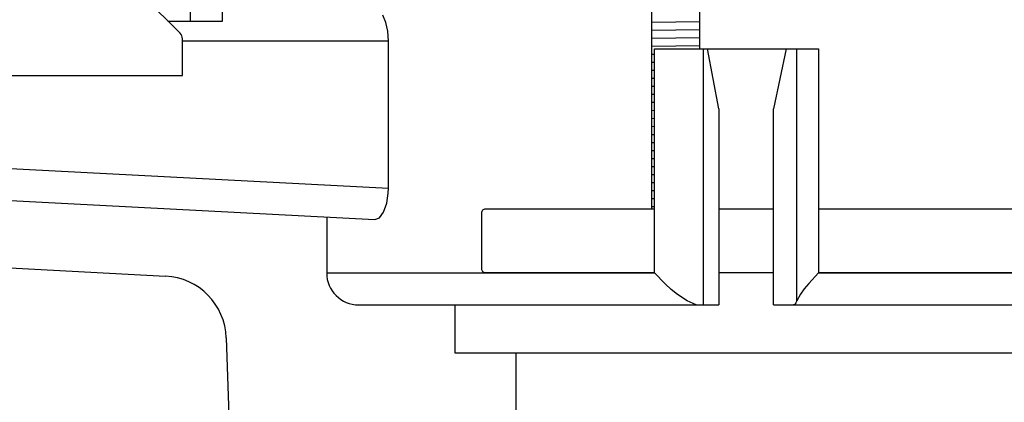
# Model space of a CAD drawing. Extents: x -169 to 2224, y 0 to 2796.
# Tile 366 of 530: x 1795.49 to 1799.33, y 969.82 to 971.31. Entities that reach past the tile are written whole.
import ezdxf

# ---------------------------------------------------------------- set-up
doc = ezdxf.new("R2010")
doc.units = 0
doc.header["$MEASUREMENT"] = 0
doc.header["$PDSIZE"] = 1
doc.layers.get('DEFPOINTS').update_dxf_attribs({"linetype": 'CONTINUOUS'})
for name, color, linetype in [('DIM', 3, 'CONTINUOUS'), ('JACK-SCREW', 2, 'CONTINUOUS'), ('SPILL-BUCKET', 1, 'CONTINUOUS')]:
    doc.layers.add(name, color=color, linetype=linetype)
doc.styles.add('SIMPLEX', font='simplex')
doc.dimstyles.new('DIM64', dxfattribs={"dimscale": 64, "dimtxt": 0.09375, "dimasz": 0.09375, "dimexe": 0.0625, "dimexo": 0.0625, "dimgap": 0.046875, "dimtad": 1, "dimdec": 4, "dimzin": 3, "dimdsep": 46, "dimlunit": 4, "dimtxsty": 'SIMPLEX', "dimcen": 0, "dimclrd": 256, "dimclre": 256, "dimclrt": 256, "dimadec": 0, "dimazin": 0, "dimtfac": 1, "dimtdec": 4, "dimtmove": 0, "dimatfit": 3, "dimfxl": 1, "dimfrac": 2, "dimtolj": 1, "dimtzin": 0, "dimarcsym": 0})

# ---------------------------------------------------------------- blocks, each defined once
blk = doc.blocks.new('*D48')
at = {"layer": 'DEFPOINTS', "color": 0, "transparency": 16777216}
for p in [(2031.7725, 978.296), (1368.5472, 978.0147), (2031.7725, 700.5233)]:
    blk.add_point(p, dxfattribs=at)
at = {"layer": 'DIM', "lineweight": -2, "transparency": 16777216}
for p, q in [((2031.7725, 974.296), (2031.7725, 696.5233)), ((1368.5472, 974.0147), (1368.5472, 696.5233)), ((1374.5472, 700.5233), (2025.7725, 700.5233))]:
    blk.add_line(p, q, dxfattribs=at)
at = {"layer": 'DIM', "transparency": 16777216}
for points in [[(1374.5472, 701.5233), (1374.5472, 699.5233), (1368.5472, 700.5233)], [(2025.7725, 701.5233), (2025.7725, 699.5233), (2031.7725, 700.5233)]]:
    blk.add_solid(points, dxfattribs=at)
at = {"layer": 'DIM', "transparency": 16777216, "insert": (1700.1599, 708.0947), "char_height": 6, "attachment_point": 5, "style": 'SIMPLEX'}
blk.add_mtext('\\A1;55\'-3 1/4" (F.V. TANK SLAB)', dxfattribs=at)

msp = doc.modelspace()

# ---------------------------------------------------------------- linework, layer by layer
at = {"layer": 'JACK-SCREW'}
for p, q in [((1797.95608, 970.57129), (1797.95608, 971.62265)), ((1798.14358, 971.19569), (1798.14358, 971.62265))]:
    msp.add_line(p, q, dxfattribs=at)
at = {"layer": 'JACK-SCREW', "color": 2, "linetype": 'Continuous'}
for points in [[(1797.96582, 970.32129), (1797.30894, 970.32129, -0.4142136), (1797.29331, 970.33692), (1797.29331, 970.55567, -0.4142136), (1797.30894, 970.57129), (1797.96582, 970.57129)], [(1798.60564, 970.57129), (1801.53733, 970.57129, -0.4142136), (1801.55295, 970.55567), (1801.55295, 970.33692, -0.4142136), (1801.53733, 970.32129), (1798.60564, 970.32129)]]:
    msp.add_lwpolyline(points, format="xyb", dxfattribs=at)
for points in [[(1798.21717, 970.57129), (1798.43022, 970.57129)], [(1798.43022, 970.32129), (1798.21717, 970.32129)]]:
    msp.add_lwpolyline(points, dxfattribs=at)
at = {"layer": 'SPILL-BUCKET', "color": 7, "linetype": 'Continuous'}
for p, q in [((1796.11782, 971.25621), (1795.72592, 971.6481)), ((1798.14358, 971.30041), (1797.95608, 971.29775)), ((1796.12696, 971.09092), (1796.12696, 971.23413)), ((1798.14358, 971.26916), (1797.95608, 971.26649)), ((1798.14358, 971.23791), (1797.95608, 971.23524)), ((1798.14358, 971.20665), (1797.95608, 971.20399)), ((1797.96582, 971.17287), (1797.95608, 971.17273)), ((1797.96582, 971.14162), (1797.95608, 971.14148)), ((1794.7529, 971.09092), (1796.12696, 971.09092)), ((1797.96582, 971.11037), (1797.95608, 971.11023)), ((1797.96582, 971.07911), (1797.95608, 971.07897)), ((1797.96582, 971.04786), (1797.95608, 971.04772)), ((1797.96582, 971.01661), (1797.95608, 971.01647)), ((1797.96582, 970.98535), (1797.95608, 970.98521)), ((1797.96582, 970.9541), (1797.95608, 970.95396)), ((1797.96582, 970.92285), (1797.95608, 970.92271)), ((1797.96582, 970.89159), (1797.95608, 970.89145)), ((1797.96582, 970.86034), (1797.95608, 970.8602)), ((1797.96582, 970.82909), (1797.95608, 970.82895)), ((1797.96582, 970.79783), (1797.95608, 970.7977)), ((1797.96582, 970.76658), (1797.95608, 970.76644)), ((1797.96582, 970.73533), (1797.95608, 970.73519)), ((1797.96582, 970.70407), (1797.95608, 970.70394)), ((1797.96582, 970.67282), (1797.95608, 970.67268)), ((1797.96582, 970.64157), (1797.95608, 970.64143)), ((1797.96582, 970.61031), (1797.95608, 970.61018)), ((1797.96582, 970.57906), (1797.95608, 970.57892))]:
    msp.add_line(p, q, dxfattribs=at)
at = {"layer": 'SPILL-BUCKET', "color": 1, "linetype": 'Continuous'}
for p, q in [((1796.28311, 971.30327), (1796.28311, 971.45842)), ((1796.15844, 971.30327), (1796.15844, 971.35874)), ((1796.07075, 971.30327), (1796.11902, 971.30327)), ((1796.11902, 971.30327), (1796.14852, 971.30327)), ((1796.14852, 971.30327), (1796.15844, 971.30327)), ((1796.15844, 971.30327), (1796.28311, 971.30327)), ((1794.30263, 970.40091), (1796.06134, 970.30874)), ((1796.29794, 970.06797), (1796.40475, 967.00939))]:
    msp.add_line(p, q, dxfattribs=at)
at = {"layer": 'SPILL-BUCKET', "linetype": 'Continuous'}
for p, q in [((1796.91911, 971.29834), (1796.90726, 971.32605)), ((1796.9268, 971.26401), (1796.91911, 971.29834)), ((1796.92956, 971.22526), (1796.9268, 971.26401)), ((1796.92956, 971.22526), (1796.12697, 971.22526)), ((1796.92956, 970.65125), (1796.92956, 971.22526)), ((1797.96582, 970.32129), (1797.96582, 971.19569)), ((1797.96582, 971.19569), (1798.60564, 971.19569)), ((1798.15572, 971.19569), (1798.15572, 970.19638)), ((1798.19525, 971.07834), (1798.1734, 971.19569)), ((1798.47963, 971.19569), (1798.45504, 971.07777)), ((1798.52042, 970.21183), (1798.52042, 971.19569)), ((1798.60564, 971.19569), (1798.60564, 970.32129)), ((1798.21717, 970.96148), (1798.19525, 971.07834)), ((1798.45504, 971.07777), (1798.43022, 970.96148)), ((1798.21717, 970.96148), (1798.21717, 970.19638)), ((1798.43022, 970.19638), (1798.43022, 970.96148)), ((1794.3157, 970.78823), (1796.92956, 970.65125)), ((1794.43408, 970.65694), (1796.87721, 970.5289)), ((1796.92301, 970.59267), (1796.92889, 970.63198)), ((1796.92889, 970.63198), (1796.92956, 970.65125)), ((1796.91099, 970.55834), (1796.92301, 970.59267)), ((1796.89472, 970.5359), (1796.91099, 970.55834)), ((1796.68908, 970.53876), (1796.68908, 970.32129)), ((1796.87721, 970.5289), (1796.89472, 970.5359)), ((1796.68908, 970.32129), (1797.96582, 970.32129)), ((1797.96609, 970.32098), (1797.96582, 970.32129)), ((1798.00736, 970.27815), (1797.96609, 970.32098)), ((1798.60533, 970.32098), (1798.56796, 970.28038)), ((1798.60564, 970.32129), (1798.60533, 970.32098)), ((1798.60564, 970.32129), (1801.68366, 970.32129)), ((1798.03136, 970.25684), (1798.00736, 970.27815)), ((1798.56796, 970.28038), (1798.55004, 970.25865)), ((1798.05653, 970.23697), (1798.03136, 970.25684)), ((1798.09405, 970.21246), (1798.05653, 970.23697)), ((1798.53512, 970.23833), (1798.52042, 970.21183)), ((1798.55004, 970.25865), (1798.53512, 970.23833)), ((1796.81399, 970.19638), (1798.21717, 970.19638)), ((1797.18874, 970.19638), (1797.18874, 970.00901)), ((1798.1284, 970.19638), (1798.09405, 970.21246)), ((1798.43022, 970.19638), (1799.43083, 970.19638)), ((1798.50834, 970.19638), (1798.50831, 970.19638)), ((1798.51277, 970.19835), (1798.50834, 970.19638)), ((1798.517, 970.20405), (1798.51277, 970.19835)), ((1798.51873, 970.20761), (1798.517, 970.20405)), ((1798.52042, 970.21183), (1798.51873, 970.20761)), ((1797.42558, 970.00901), (1797.42558, 969.75752))]:
    msp.add_line(p, q, dxfattribs=at)
at = {"layer": 'SPILL-BUCKET'}
msp.add_line((1797.18874, 970.00901), (1801.68566, 970.00901), dxfattribs=at)
at = {"layer": 'SPILL-BUCKET', "color": 7, "linetype": 'Continuous'}
msp.add_arc((1796.09573, 971.23413), 0.03123, 0, 45, dxfattribs=at)
at = {"layer": 'SPILL-BUCKET', "linetype": 'Continuous'}
msp.add_arc((1796.81399, 970.32129), 0.12491, 180, 270, dxfattribs=at)
at = {"layer": 'SPILL-BUCKET', "color": 1, "linetype": 'Continuous'}
msp.add_arc((1796.04826, 970.05925), 0.24983, 2, 87, dxfattribs=at)

# ---------------------------------------------------------------- dimensions: what is measured, and where the dimension line sits
at = {"layer": 'DIM'}
dim = msp.add_linear_dim(base=(2031.77254, 700.52328), p1=(1368.54722, 978.01471), p2=(2031.77254, 978.29596), angle=0, text='<> (F.V. TANK SLAB)', dimstyle='DIM64', dxfattribs=at)
dim.commit()
dim.dimension.update_dxf_attribs({"geometry": '*D48', "text_midpoint": (1700.15988, 708.09471)})

doc.saveas('drawing.dxf')
